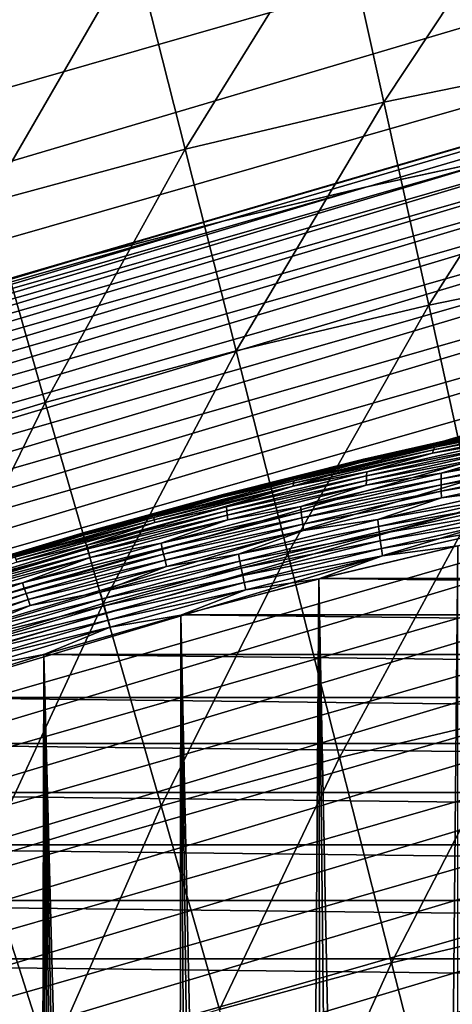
# Model space of a CAD drawing. Header units: millimetres. Extents: x -50 to 50, y -50 to 50.
# Tile 495 of 562: x -8.5 to -6.5, y 26.4 to 31. Entities that reach past the tile are written whole.
import ezdxf

# ---------------------------------------------------------------- set-up
doc = ezdxf.new("R2010")
doc.units = ezdxf.units.MM
doc.header["$LTSCALE"] = 65.185185
for name, color, linetype in [('1', 7, 'CONTINUOUS'), ('2', 7, 'CONTINUOUS'), ('29', 7, 'CONTINUOUS'), ('36', 7, 'CONTINUOUS'), ('39', 7, 'CONTINUOUS'), ('45', 7, 'CONTINUOUS'), ('46', 7, 'CONTINUOUS')]:
    doc.layers.add(name, color=color, linetype=linetype)

msp = doc.modelspace()

# ---------------------------------------------------------------- linework, layer by layer
at = {"layer": '1', "color": 7, "linetype": 'Continuous', "true_color": 0xf5f5f5}
for points in [[(-6.414, 28.5381), (7.0763, 28.3811), (-7.0763, 28.3811), (-6.414, 28.5381)], [(-7.0763, 28.3811), (7.7348, 28.2088), (-7.7348, 28.2088), (-7.0763, 28.3811)], [(7.0763, 28.3811), (7.7348, 28.2088), (-7.0763, 28.3811), (7.0763, 28.3811)], [(-7.7348, 28.2088), (8.3891, 28.0212), (-8.3891, 28.0212), (-7.7348, 28.2088)], [(7.7348, 28.2088), (8.3891, 28.0212), (-7.7348, 28.2088), (7.7348, 28.2088)], [(-8.3891, 28.0212), (9.0389, 27.8184), (-9.0389, 27.8184), (-8.3891, 28.0212)], [(8.3891, 28.0212), (9.0389, 27.8184), (-8.3891, 28.0212), (8.3891, 28.0212)], [(-9.0389, 27.8184), (9.6837, 27.6005), (-9.6837, 27.6005), (-9.0389, 27.8184)], [(9.0389, 27.8184), (9.6837, 27.6005), (-9.0389, 27.8184), (9.0389, 27.8184)], [(-9.6837, 27.6005), (10.3234, 27.3677), (-10.3234, 27.3677), (-9.6837, 27.6005)], [(9.6837, 27.6005), (10.3234, 27.3677), (-9.6837, 27.6005), (9.6837, 27.6005)], [(-10.3234, 27.3677), (10.9574, 27.1201), (-10.9574, 27.1201), (-10.3234, 27.3677)], [(10.3234, 27.3677), (10.9574, 27.1201), (-10.3234, 27.3677), (10.3234, 27.3677)], [(-10.9574, 27.1201), (11.5855, 26.8578), (-11.5855, 26.8578), (-10.9574, 27.1201)], [(10.9574, 27.1201), (11.5855, 26.8578), (-10.9574, 27.1201), (10.9574, 27.1201)], [(-11.5855, 26.8578), (12.2073, 26.5809), (-12.2073, 26.5809), (-11.5855, 26.8578)], [(11.5855, 26.8578), (12.2073, 26.5809), (-11.5855, 26.8578), (11.5855, 26.8578)], [(-12.2073, 26.5809), (12.8225, 26.2896), (-12.8225, 26.2896), (-12.2073, 26.5809)], [(12.2073, 26.5809), (12.8225, 26.2896), (-12.2073, 26.5809), (12.2073, 26.5809)]]:
    msp.add_3dface(points, dxfattribs=at)
at = {"layer": '2', "color": 7, "linetype": 'Continuous', "true_color": 0xf5f5f5}
for points in [[(-7.0844, 28.3791, 4.3), (-6.6385, 6.0771, 4.3), (-6.4276, 28.535, 4.3), (-7.0844, 28.3791, 4.3)], [(-6.6385, 6.0771, 4.3), (-6.4199, 6.3075, 4.3), (-6.4276, 28.535, 4.3), (-6.6385, 6.0771, 4.3)], [(-7.7375, 28.208, 4.3), (-7.2436, 5.3413, 4.3), (-7.0844, 28.3791, 4.3), (-7.7375, 28.208, 4.3)], [(-7.2436, 5.3413, 4.3), (-7.0506, 5.5937, 4.3), (-7.0844, 28.3791, 4.3), (-7.2436, 5.3413, 4.3)], [(-6.8488, 5.839, 4.3), (-6.6385, 6.0771, 4.3), (-7.0844, 28.3791, 4.3), (-6.8488, 5.839, 4.3)], [(-7.0506, 5.5937, 4.3), (-6.8488, 5.839, 4.3), (-7.0844, 28.3791, 4.3), (-7.0506, 5.5937, 4.3)], [(-8.3864, 28.022, 4.3), (-7.7676, 4.5458, 4.3), (-7.7375, 28.208, 4.3), (-8.3864, 28.022, 4.3)], [(-7.7676, 4.5458, 4.3), (-7.6024, 4.8171, 4.3), (-7.7375, 28.208, 4.3), (-7.7676, 4.5458, 4.3)], [(-7.6024, 4.8171, 4.3), (-7.4276, 5.0824, 4.3), (-7.7375, 28.208, 4.3), (-7.6024, 4.8171, 4.3)], [(-7.4276, 5.0824, 4.3), (-7.2436, 5.3413, 4.3), (-7.7375, 28.208, 4.3), (-7.4276, 5.0824, 4.3)], [(-9.0309, 27.8209, 4.3), (-8.4451, 3.1113, 4.3), (-8.3864, 28.022, 4.3), (-9.0309, 27.8209, 4.3)], [(-8.4451, 3.1113, 4.3), (-8.33, 3.4074, 4.3), (-8.3864, 28.022, 4.3), (-8.4451, 3.1113, 4.3)], [(-7.9232, 4.2688, 4.3), (-7.7676, 4.5458, 4.3), (-8.3864, 28.022, 4.3), (-7.9232, 4.2688, 4.3)], [(-8.0689, 3.9865, 4.3), (-7.9232, 4.2688, 4.3), (-8.3864, 28.022, 4.3), (-8.0689, 3.9865, 4.3)], [(-8.2046, 3.6993, 4.3), (-8.0689, 3.9865, 4.3), (-8.3864, 28.022, 4.3), (-8.2046, 3.6993, 4.3)], [(-8.33, 3.4074, 4.3), (-8.2046, 3.6993, 4.3), (-8.3864, 28.022, 4.3), (-8.33, 3.4074, 4.3)], [(-8.5496, 2.8113, 4.3), (-8.4451, 3.1113, 4.3), (-9.0309, 27.8209, 4.3), (-8.5496, 2.8113, 4.3)]]:
    msp.add_3dface(points, dxfattribs=at)
at = {"layer": '29', "color": 7, "linetype": 'Continuous', "true_color": 0xf5f5f5}
for points in [[(-6.5422, 28.9894, 3.9749), (-5.8839, 29.1162, 4.0079), (-5.8761, 29.1317, 3.9749), (-6.5422, 28.9894, 3.9749)], [(-6.5422, 28.9894, 3.9749), (-5.8761, 29.1317, 3.9749), (-6.537, 29.0021, 3.941), (-6.5422, 28.9894, 3.9749)], [(-6.537, 29.0021, 3.941), (-5.8676, 29.1449, 3.941), (-6.2268, 29.0794, 3.9064), (-6.537, 29.0021, 3.941)], [(-6.537, 29.0021, 3.941), (-5.8761, 29.1317, 3.9749), (-5.8676, 29.1449, 3.941), (-6.537, 29.0021, 3.941)], [(-6.8872, 28.9301, 3.9064), (-6.2268, 29.0794, 3.9064), (-6.8825, 28.9377, 3.8712), (-6.8872, 28.9301, 3.9064)], [(-6.8872, 28.9301, 3.9064), (-6.537, 29.0021, 3.941), (-6.2268, 29.0794, 3.9064), (-6.8872, 28.9301, 3.9064)], [(-6.8825, 28.9377, 3.8712), (-6.2268, 29.0794, 3.9064), (-6.2189, 29.0875, 3.8712), (-6.8825, 28.9377, 3.8712)], [(-6.8825, 28.9377, 3.8712), (-6.2189, 29.0875, 3.8712), (-6.8773, 28.9429, 3.8357), (-6.8825, 28.9377, 3.8712)], [(-6.8773, 28.9429, 3.8357), (-6.2104, 29.0933, 3.8357), (-6.8714, 28.9456, 3.8), (-6.8773, 28.9429, 3.8357)], [(-6.8773, 28.9429, 3.8357), (-6.2189, 29.0875, 3.8712), (-6.2104, 29.0933, 3.8357), (-6.8773, 28.9429, 3.8357)], [(-6.8714, 28.9456, 3.8), (-6.2104, 29.0933, 3.8357), (-6.2013, 29.0965, 3.8), (-6.8714, 28.9456, 3.8)], [(-6.5466, 28.9744, 4.0079), (-6.1892, 29.0364, 4.0398), (-5.8839, 29.1162, 4.0079), (-6.5466, 28.9744, 4.0079)], [(-6.5466, 28.9744, 4.0079), (-5.8839, 29.1162, 4.0079), (-6.5422, 28.9894, 3.9749), (-6.5466, 28.9744, 4.0079)], [(-6.8577, 28.8859, 4.0398), (-6.1892, 29.0364, 4.0398), (-6.5466, 28.9744, 4.0079), (-6.8577, 28.8859, 4.0398)], [(-6.8577, 28.8859, 4.0398), (-6.1941, 29.0167, 4.0705), (-6.1892, 29.0364, 4.0398), (-6.8577, 28.8859, 4.0398)], [(-7.2048, 28.8319, 3.9749), (-6.5466, 28.9744, 4.0079), (-6.5422, 28.9894, 3.9749), (-7.2048, 28.8319, 3.9749)], [(-7.2048, 28.8319, 3.9749), (-6.5422, 28.9894, 3.9749), (-7.2029, 28.844, 3.941), (-7.2048, 28.8319, 3.9749)], [(-7.2029, 28.844, 3.941), (-6.537, 29.0021, 3.941), (-6.8872, 28.9301, 3.9064), (-7.2029, 28.844, 3.941)], [(-7.2029, 28.844, 3.941), (-6.5422, 28.9894, 3.9749), (-6.537, 29.0021, 3.941), (-7.2029, 28.844, 3.941)], [(-6.8602, 28.8456, 4.0999), (-6.1984, 28.995, 4.0999), (-6.8592, 28.8668, 4.0705), (-6.8602, 28.8456, 4.0999)], [(-6.8602, 28.8456, 4.0999), (-6.2019, 28.9713, 4.1277), (-6.1984, 28.995, 4.0999), (-6.8602, 28.8456, 4.0999)], [(-6.8592, 28.8668, 4.0705), (-6.1984, 28.995, 4.0999), (-6.1941, 29.0167, 4.0705), (-6.8592, 28.8668, 4.0705)], [(-6.8592, 28.8668, 4.0705), (-6.1941, 29.0167, 4.0705), (-6.8577, 28.8859, 4.0398), (-6.8592, 28.8668, 4.0705)], [(-6.5067, 28.8525, 4.1781), (-5.8421, 28.9944, 4.1781), (-6.5059, 28.8796, 4.1538), (-6.5067, 28.8525, 4.1781)], [(-6.5067, 28.8525, 4.1781), (-5.8451, 28.9654, 4.2005), (-5.8421, 28.9944, 4.1781), (-6.5067, 28.8525, 4.1781)], [(-6.5059, 28.8796, 4.1538), (-5.8421, 28.9944, 4.1781), (-5.838, 29.0219, 4.1538), (-6.5059, 28.8796, 4.1538)], [(-6.5059, 28.8796, 4.1538), (-5.838, 29.0219, 4.1538), (-6.2019, 28.9713, 4.1277), (-6.5059, 28.8796, 4.1538)], [(-7.5426, 28.7727, 3.8712), (-6.8872, 28.9301, 3.9064), (-6.8825, 28.9377, 3.8712), (-7.5426, 28.7727, 3.8712)], [(-7.5426, 28.7727, 3.8712), (-6.8825, 28.9377, 3.8712), (-7.5405, 28.7772, 3.8357), (-7.5426, 28.7727, 3.8712)], [(-7.5405, 28.7772, 3.8357), (-6.8773, 28.9429, 3.8357), (-7.5377, 28.7792, 3.8), (-7.5405, 28.7772, 3.8357)], [(-7.5405, 28.7772, 3.8357), (-6.8825, 28.9377, 3.8712), (-6.8773, 28.9429, 3.8357), (-7.5405, 28.7772, 3.8357)], [(-7.5377, 28.7792, 3.8), (-6.8773, 28.9429, 3.8357), (-6.8714, 28.9456, 3.8), (-7.5377, 28.7792, 3.8)], [(-7.2059, 28.8175, 4.0079), (-6.8577, 28.8859, 4.0398), (-6.5466, 28.9744, 4.0079), (-7.2059, 28.8175, 4.0079)], [(-7.2059, 28.8175, 4.0079), (-6.5466, 28.9744, 4.0079), (-7.2048, 28.8319, 3.9749), (-7.2059, 28.8175, 4.0079)], [(-6.8605, 28.8224, 4.1277), (-6.2019, 28.9713, 4.1277), (-6.8602, 28.8456, 4.0999), (-6.8605, 28.8224, 4.1277)], [(-6.8605, 28.8224, 4.1277), (-6.5059, 28.8796, 4.1538), (-6.2019, 28.9713, 4.1277), (-6.8605, 28.8224, 4.1277)], [(-6.5066, 28.824, 4.2005), (-5.8451, 28.9654, 4.2005), (-6.5067, 28.8525, 4.1781), (-6.5066, 28.824, 4.2005)], [(-6.5066, 28.824, 4.2005), (-5.8476, 28.9349, 4.2209), (-5.8451, 28.9654, 4.2005), (-6.5066, 28.824, 4.2005)], [(-6.5061, 28.794, 4.2209), (-5.8476, 28.9349, 4.2209), (-6.5066, 28.824, 4.2005), (-6.5061, 28.794, 4.2209)], [(-6.5061, 28.794, 4.2209), (-5.8492, 28.9033, 4.2391), (-5.8476, 28.9349, 4.2209), (-6.5061, 28.794, 4.2209)], [(-7.544, 28.7658, 3.9064), (-6.8872, 28.9301, 3.9064), (-7.5426, 28.7727, 3.8712), (-7.544, 28.7658, 3.9064)], [(-7.544, 28.7658, 3.9064), (-7.2029, 28.844, 3.941), (-6.8872, 28.9301, 3.9064), (-7.544, 28.7658, 3.9064)], [(-6.5048, 28.7628, 4.2391), (-5.8492, 28.9033, 4.2391), (-6.5061, 28.794, 4.2209), (-6.5048, 28.7628, 4.2391)], [(-6.5048, 28.7628, 4.2391), (-6.1446, 28.8092, 4.255), (-5.8492, 28.9033, 4.2391), (-6.5048, 28.7628, 4.2391)], [(-7.8651, 28.6705, 3.941), (-7.2029, 28.844, 3.941), (-7.544, 28.7658, 3.9064), (-7.8651, 28.6705, 3.941)], [(-7.8651, 28.6705, 3.941), (-7.2048, 28.8319, 3.9749), (-7.2029, 28.844, 3.941), (-7.8651, 28.6705, 3.941)], [(-7.5225, 28.7199, 4.0398), (-6.8577, 28.8859, 4.0398), (-7.2059, 28.8175, 4.0079), (-7.5225, 28.7199, 4.0398)], [(-7.5225, 28.7199, 4.0398), (-6.8592, 28.8668, 4.0705), (-6.8577, 28.8859, 4.0398), (-7.5225, 28.7199, 4.0398)], [(-7.5207, 28.7015, 4.0705), (-6.8592, 28.8668, 4.0705), (-7.5225, 28.7199, 4.0398), (-7.5207, 28.7015, 4.0705)], [(-7.5207, 28.7015, 4.0705), (-6.8602, 28.8456, 4.0999), (-6.8592, 28.8668, 4.0705), (-7.5207, 28.7015, 4.0705)], [(-7.5184, 28.681, 4.0999), (-6.8602, 28.8456, 4.0999), (-7.5207, 28.7015, 4.0705), (-7.5184, 28.681, 4.0999)], [(-7.5184, 28.681, 4.0999), (-6.8605, 28.8224, 4.1277), (-6.8602, 28.8456, 4.0999), (-7.5184, 28.681, 4.0999)], [(-7.1703, 28.7218, 4.1538), (-6.5067, 28.8525, 4.1781), (-6.5059, 28.8796, 4.1538), (-7.1703, 28.7218, 4.1538)], [(-7.1703, 28.7218, 4.1538), (-6.5059, 28.8796, 4.1538), (-6.8605, 28.8224, 4.1277), (-7.1703, 28.7218, 4.1538)], [(-7.168, 28.6954, 4.1781), (-6.5067, 28.8525, 4.1781), (-7.1703, 28.7218, 4.1538), (-7.168, 28.6954, 4.1781)], [(-7.168, 28.6954, 4.1781), (-6.5066, 28.824, 4.2005), (-6.5067, 28.8525, 4.1781), (-7.168, 28.6954, 4.1781)], [(-7.8636, 28.6592, 3.9749), (-7.2048, 28.8319, 3.9749), (-7.8651, 28.6705, 3.941), (-7.8636, 28.6592, 3.9749)], [(-7.8636, 28.6592, 3.9749), (-7.2059, 28.8175, 4.0079), (-7.2048, 28.8319, 3.9749), (-7.8636, 28.6592, 3.9749)], [(-7.8615, 28.6456, 4.0079), (-7.2059, 28.8175, 4.0079), (-7.8636, 28.6592, 3.9749), (-7.8615, 28.6456, 4.0079)], [(-7.8615, 28.6456, 4.0079), (-7.5225, 28.7199, 4.0398), (-7.2059, 28.8175, 4.0079), (-7.8615, 28.6456, 4.0079)], [(-7.5154, 28.6586, 4.1277), (-6.8605, 28.8224, 4.1277), (-7.5184, 28.681, 4.0999), (-7.5154, 28.6586, 4.1277)], [(-7.5154, 28.6586, 4.1277), (-7.1703, 28.7218, 4.1538), (-6.8605, 28.8224, 4.1277), (-7.5154, 28.6586, 4.1277)], [(-7.1647, 28.6675, 4.2005), (-6.5066, 28.824, 4.2005), (-7.168, 28.6954, 4.1781), (-7.1647, 28.6675, 4.2005)], [(-7.1647, 28.6675, 4.2005), (-6.5061, 28.794, 4.2209), (-6.5066, 28.824, 4.2005), (-7.1647, 28.6675, 4.2005)], [(-6.8066, 28.66, 4.255), (-6.1436, 28.7757, 4.2687), (-6.1446, 28.8092, 4.255), (-6.8066, 28.66, 4.255)], [(-6.8066, 28.66, 4.255), (-6.1446, 28.8092, 4.255), (-6.5048, 28.7628, 4.2391), (-6.8066, 28.66, 4.255)], [(-8.2001, 28.5976, 3.8), (-7.5405, 28.7772, 3.8357), (-7.5377, 28.7792, 3.8), (-8.2001, 28.5976, 3.8)], [(-8.1998, 28.5963, 3.8357), (-7.5405, 28.7772, 3.8357), (-8.2001, 28.5976, 3.8), (-8.1998, 28.5963, 3.8357)], [(-8.1998, 28.5963, 3.8357), (-7.5426, 28.7727, 3.8712), (-7.5405, 28.7772, 3.8357), (-8.1998, 28.5963, 3.8357)], [(-8.1987, 28.5927, 3.8712), (-7.5426, 28.7727, 3.8712), (-8.1998, 28.5963, 3.8357), (-8.1987, 28.5927, 3.8712)], [(-8.1987, 28.5927, 3.8712), (-7.544, 28.7658, 3.9064), (-7.5426, 28.7727, 3.8712), (-8.1987, 28.5927, 3.8712)], [(-8.197, 28.5866, 3.9064), (-7.544, 28.7658, 3.9064), (-8.1987, 28.5927, 3.8712), (-8.197, 28.5866, 3.9064)], [(-8.197, 28.5866, 3.9064), (-7.8651, 28.6705, 3.941), (-7.544, 28.7658, 3.9064), (-8.197, 28.5866, 3.9064)], [(-7.1613, 28.6381, 4.2209), (-6.5061, 28.794, 4.2209), (-7.1647, 28.6675, 4.2005), (-7.1613, 28.6381, 4.2209)], [(-7.1613, 28.6381, 4.2209), (-6.5048, 28.7628, 4.2391), (-6.5061, 28.794, 4.2209), (-7.1613, 28.6381, 4.2209)], [(-7.157, 28.6075, 4.2391), (-6.5048, 28.7628, 4.2391), (-7.1613, 28.6381, 4.2209), (-7.157, 28.6075, 4.2391)], [(-7.157, 28.6075, 4.2391), (-6.8066, 28.66, 4.255), (-6.5048, 28.7628, 4.2391), (-7.157, 28.6075, 4.2391)], [(-6.8029, 28.627, 4.2687), (-6.1436, 28.7757, 4.2687), (-6.8066, 28.66, 4.255), (-6.8029, 28.627, 4.2687)], [(-6.8029, 28.627, 4.2687), (-6.1421, 28.7413, 4.2799), (-6.1436, 28.7757, 4.2687), (-6.8029, 28.627, 4.2687)], [(-8.1833, 28.5387, 4.0398), (-7.5225, 28.7199, 4.0398), (-7.8615, 28.6456, 4.0079), (-8.1833, 28.5387, 4.0398)], [(-8.1833, 28.5387, 4.0398), (-7.5207, 28.7015, 4.0705), (-7.5225, 28.7199, 4.0398), (-8.1833, 28.5387, 4.0398)], [(-8.1782, 28.5211, 4.0705), (-7.5207, 28.7015, 4.0705), (-8.1833, 28.5387, 4.0398), (-8.1782, 28.5211, 4.0705)], [(-8.1782, 28.5211, 4.0705), (-7.5184, 28.681, 4.0999), (-7.5207, 28.7015, 4.0705), (-8.1782, 28.5211, 4.0705)], [(-7.8309, 28.5488, 4.1538), (-7.168, 28.6954, 4.1781), (-7.1703, 28.7218, 4.1538), (-7.8309, 28.5488, 4.1538)], [(-7.8309, 28.5488, 4.1538), (-7.1703, 28.7218, 4.1538), (-7.5154, 28.6586, 4.1277), (-7.8309, 28.5488, 4.1538)], [(-6.7987, 28.5931, 4.2799), (-6.1421, 28.7413, 4.2799), (-6.8029, 28.627, 4.2687), (-6.7987, 28.5931, 4.2799)], [(-6.7987, 28.5931, 4.2799), (-6.1401, 28.7063, 4.2887), (-6.1421, 28.7413, 4.2799), (-6.7987, 28.5931, 4.2799)], [(-6.7942, 28.5586, 4.2887), (-6.1401, 28.7063, 4.2887), (-6.7987, 28.5931, 4.2799), (-6.7942, 28.5586, 4.2887)], [(-6.7942, 28.5586, 4.2887), (-6.1374, 28.6709, 4.295), (-6.1401, 28.7063, 4.2887), (-6.7942, 28.5586, 4.2887)], [(-8.523, 28.4818, 3.941), (-7.8651, 28.6705, 3.941), (-8.197, 28.5866, 3.9064), (-8.523, 28.4818, 3.941)], [(-8.523, 28.4818, 3.941), (-7.8636, 28.6592, 3.9749), (-7.8651, 28.6705, 3.941), (-8.523, 28.4818, 3.941)], [(-8.5183, 28.4714, 3.9749), (-7.8636, 28.6592, 3.9749), (-8.523, 28.4818, 3.941), (-8.5183, 28.4714, 3.9749)], [(-8.5183, 28.4714, 3.9749), (-7.8615, 28.6456, 4.0079), (-7.8636, 28.6592, 3.9749), (-8.5183, 28.4714, 3.9749)], [(-8.1727, 28.5015, 4.0999), (-7.5184, 28.681, 4.0999), (-8.1782, 28.5211, 4.0705), (-8.1727, 28.5015, 4.0999)], [(-8.1727, 28.5015, 4.0999), (-7.5154, 28.6586, 4.1277), (-7.5184, 28.681, 4.0999), (-8.1727, 28.5015, 4.0999)], [(-8.1665, 28.4799, 4.1277), (-7.5154, 28.6586, 4.1277), (-8.1727, 28.5015, 4.0999), (-8.1665, 28.4799, 4.1277)], [(-8.1665, 28.4799, 4.1277), (-7.8309, 28.5488, 4.1538), (-7.5154, 28.6586, 4.1277), (-8.1665, 28.4799, 4.1277)], [(-7.8254, 28.5231, 4.1781), (-7.168, 28.6954, 4.1781), (-7.8309, 28.5488, 4.1538), (-7.8254, 28.5231, 4.1781)], [(-7.8254, 28.5231, 4.1781), (-7.1647, 28.6675, 4.2005), (-7.168, 28.6954, 4.1781), (-7.8254, 28.5231, 4.1781)], [(-7.8191, 28.496, 4.2005), (-7.1647, 28.6675, 4.2005), (-7.8254, 28.5231, 4.1781), (-7.8191, 28.496, 4.2005)], [(-7.8191, 28.496, 4.2005), (-7.1613, 28.6381, 4.2209), (-7.1647, 28.6675, 4.2005), (-7.8191, 28.496, 4.2005)], [(-7.4651, 28.4956, 4.255), (-6.8029, 28.627, 4.2687), (-6.8066, 28.66, 4.255), (-7.4651, 28.4956, 4.255)], [(-7.4651, 28.4956, 4.255), (-6.8066, 28.66, 4.255), (-7.157, 28.6075, 4.2391), (-7.4651, 28.4956, 4.255)], [(-6.7892, 28.5236, 4.295), (-6.1374, 28.6709, 4.295), (-6.7942, 28.5586, 4.2887), (-6.7892, 28.5236, 4.295)], [(-6.7892, 28.5236, 4.295), (-6.1343, 28.6353, 4.2988), (-6.1374, 28.6709, 4.295), (-6.7892, 28.5236, 4.295)], [(-8.5129, 28.4588, 4.0079), (-7.8615, 28.6456, 4.0079), (-8.5183, 28.4714, 3.9749), (-8.5129, 28.4588, 4.0079)], [(-8.5129, 28.4588, 4.0079), (-8.1833, 28.5387, 4.0398), (-7.8615, 28.6456, 4.0079), (-8.5129, 28.4588, 4.0079)], [(-7.8127, 28.4673, 4.2209), (-7.1613, 28.6381, 4.2209), (-7.8191, 28.496, 4.2005), (-7.8127, 28.4673, 4.2209)], [(-7.8127, 28.4673, 4.2209), (-7.157, 28.6075, 4.2391), (-7.1613, 28.6381, 4.2209), (-7.8127, 28.4673, 4.2209)], [(-7.4586, 28.4632, 4.2687), (-6.8029, 28.627, 4.2687), (-7.4651, 28.4956, 4.255), (-7.4586, 28.4632, 4.2687)], [(-7.4586, 28.4632, 4.2687), (-6.7987, 28.5931, 4.2799), (-6.8029, 28.627, 4.2687), (-7.4586, 28.4632, 4.2687)], [(-6.7838, 28.4884, 4.2988), (-6.1343, 28.6353, 4.2988), (-6.7892, 28.5236, 4.295), (-6.7838, 28.4884, 4.2988)], [(-6.7838, 28.4884, 4.2988), (-6.4276, 28.535, 4.3), (-6.1343, 28.6353, 4.2988), (-6.7838, 28.4884, 4.2988)], [(-8.8581, 28.4006, 3.8), (-8.1998, 28.5963, 3.8357), (-8.2001, 28.5976, 3.8), (-8.8581, 28.4006, 3.8)], [(-8.8547, 28.4004, 3.8357), (-8.1998, 28.5963, 3.8357), (-8.8581, 28.4006, 3.8), (-8.8547, 28.4004, 3.8357)], [(-8.8547, 28.4004, 3.8357), (-8.1987, 28.5927, 3.8712), (-8.1998, 28.5963, 3.8357), (-8.8547, 28.4004, 3.8357)], [(-8.8505, 28.3977, 3.8712), (-8.1987, 28.5927, 3.8712), (-8.8547, 28.4004, 3.8357), (-8.8505, 28.3977, 3.8712)], [(-8.8505, 28.3977, 3.8712), (-8.197, 28.5866, 3.9064), (-8.1987, 28.5927, 3.8712), (-8.8505, 28.3977, 3.8712)], [(-8.8457, 28.3925, 3.9064), (-8.197, 28.5866, 3.9064), (-8.8505, 28.3977, 3.8712), (-8.8457, 28.3925, 3.9064)], [(-8.8457, 28.3925, 3.9064), (-8.523, 28.4818, 3.941), (-8.197, 28.5866, 3.9064), (-8.8457, 28.3925, 3.9064)], [(-7.8055, 28.4374, 4.2391), (-7.157, 28.6075, 4.2391), (-7.8127, 28.4673, 4.2209), (-7.8055, 28.4374, 4.2391)], [(-7.8055, 28.4374, 4.2391), (-7.4651, 28.4956, 4.255), (-7.157, 28.6075, 4.2391), (-7.8055, 28.4374, 4.2391)], [(-7.4518, 28.4299, 4.2799), (-6.7987, 28.5931, 4.2799), (-7.4586, 28.4632, 4.2687), (-7.4518, 28.4299, 4.2799)], [(-7.4518, 28.4299, 4.2799), (-6.7942, 28.5586, 4.2887), (-6.7987, 28.5931, 4.2799), (-7.4518, 28.4299, 4.2799)], [(-8.8397, 28.3422, 4.0398), (-8.1833, 28.5387, 4.0398), (-8.5129, 28.4588, 4.0079), (-8.8397, 28.3422, 4.0398)], [(-8.8397, 28.3422, 4.0398), (-8.1782, 28.5211, 4.0705), (-8.1833, 28.5387, 4.0398), (-8.8397, 28.3422, 4.0398)], [(-8.8314, 28.3257, 4.0705), (-8.1782, 28.5211, 4.0705), (-8.8397, 28.3422, 4.0398), (-8.8314, 28.3257, 4.0705)], [(-8.8314, 28.3257, 4.0705), (-8.1727, 28.5015, 4.0999), (-8.1782, 28.5211, 4.0705), (-8.8314, 28.3257, 4.0705)], [(-8.4873, 28.3605, 4.1538), (-7.8254, 28.5231, 4.1781), (-7.8309, 28.5488, 4.1538), (-8.4873, 28.3605, 4.1538)], [(-8.4873, 28.3605, 4.1538), (-7.8309, 28.5488, 4.1538), (-8.1665, 28.4799, 4.1277), (-8.4873, 28.3605, 4.1538)], [(-8.4788, 28.3358, 4.1781), (-7.8254, 28.5231, 4.1781), (-8.4873, 28.3605, 4.1538), (-8.4788, 28.3358, 4.1781)], [(-8.4788, 28.3358, 4.1781), (-7.8191, 28.496, 4.2005), (-7.8254, 28.5231, 4.1781), (-8.4788, 28.3358, 4.1781)], [(-7.4448, 28.3959, 4.2887), (-6.7942, 28.5586, 4.2887), (-7.4518, 28.4299, 4.2799), (-7.4448, 28.3959, 4.2887)], [(-7.4448, 28.3959, 4.2887), (-6.7892, 28.5236, 4.295), (-6.7942, 28.5586, 4.2887), (-7.4448, 28.3959, 4.2887)], [(-7.4375, 28.3615, 4.295), (-6.7892, 28.5236, 4.295), (-7.4448, 28.3959, 4.2887), (-7.4375, 28.3615, 4.295)], [(-7.4375, 28.3615, 4.295), (-6.7838, 28.4884, 4.2988), (-6.7892, 28.5236, 4.295), (-7.4375, 28.3615, 4.295)], [(-7.0844, 28.3791, 4.3), (-6.4276, 28.535, 4.3), (-6.7838, 28.4884, 4.2988), (-7.0844, 28.3791, 4.3)], [(-8.8227, 28.307, 4.0999), (-8.1727, 28.5015, 4.0999), (-8.8314, 28.3257, 4.0705), (-8.8227, 28.307, 4.0999)], [(-8.8227, 28.307, 4.0999), (-8.1665, 28.4799, 4.1277), (-8.1727, 28.5015, 4.0999), (-8.8227, 28.307, 4.0999)], [(-8.8133, 28.2865, 4.1277), (-8.1665, 28.4799, 4.1277), (-8.8227, 28.307, 4.0999), (-8.8133, 28.2865, 4.1277)], [(-8.8133, 28.2865, 4.1277), (-8.4873, 28.3605, 4.1538), (-8.1665, 28.4799, 4.1277), (-8.8133, 28.2865, 4.1277)], [(-8.4694, 28.3095, 4.2005), (-7.8191, 28.496, 4.2005), (-8.4788, 28.3358, 4.1781), (-8.4694, 28.3095, 4.2005)], [(-8.4694, 28.3095, 4.2005), (-7.8127, 28.4673, 4.2209), (-7.8191, 28.496, 4.2005), (-8.4694, 28.3095, 4.2005)], [(-8.1196, 28.3161, 4.255), (-7.4586, 28.4632, 4.2687), (-7.4651, 28.4956, 4.255), (-8.1196, 28.3161, 4.255)], [(-8.1196, 28.3161, 4.255), (-7.4651, 28.4956, 4.255), (-7.8055, 28.4374, 4.2391), (-8.1196, 28.3161, 4.255)], [(-7.4299, 28.3268, 4.2988), (-6.7838, 28.4884, 4.2988), (-7.4375, 28.3615, 4.295), (-7.4299, 28.3268, 4.2988)], [(-7.4299, 28.3268, 4.2988), (-7.0844, 28.3791, 4.3), (-6.7838, 28.4884, 4.2988), (-7.4299, 28.3268, 4.2988)], [(-8.46, 28.2817, 4.2209), (-7.8127, 28.4673, 4.2209), (-8.4694, 28.3095, 4.2005), (-8.46, 28.2817, 4.2209)], [(-8.46, 28.2817, 4.2209), (-7.8055, 28.4374, 4.2391), (-7.8127, 28.4673, 4.2209), (-8.46, 28.2817, 4.2209)], [(-8.45, 28.2526, 4.2391), (-7.8055, 28.4374, 4.2391), (-8.46, 28.2817, 4.2209), (-8.45, 28.2526, 4.2391)], [(-8.45, 28.2526, 4.2391), (-8.1196, 28.3161, 4.255), (-7.8055, 28.4374, 4.2391), (-8.45, 28.2526, 4.2391)], [(-8.1104, 28.2844, 4.2687), (-7.4586, 28.4632, 4.2687), (-8.1196, 28.3161, 4.255), (-8.1104, 28.2844, 4.2687)], [(-8.1104, 28.2844, 4.2687), (-7.4518, 28.4299, 4.2799), (-7.4586, 28.4632, 4.2687), (-8.1104, 28.2844, 4.2687)], [(-8.101, 28.2518, 4.2799), (-7.4518, 28.4299, 4.2799), (-8.1104, 28.2844, 4.2687), (-8.101, 28.2518, 4.2799)], [(-8.101, 28.2518, 4.2799), (-7.4448, 28.3959, 4.2887), (-7.4518, 28.4299, 4.2799), (-8.101, 28.2518, 4.2799)], [(-8.0915, 28.2185, 4.2887), (-7.4448, 28.3959, 4.2887), (-8.101, 28.2518, 4.2799), (-8.0915, 28.2185, 4.2887)], [(-8.0915, 28.2185, 4.2887), (-7.4375, 28.3615, 4.295), (-7.4448, 28.3959, 4.2887), (-8.0915, 28.2185, 4.2887)], [(-7.7375, 28.208, 4.3), (-7.0844, 28.3791, 4.3), (-7.4299, 28.3268, 4.2988), (-7.7375, 28.208, 4.3)], [(-9.1393, 28.1572, 4.1538), (-9.1276, 28.1335, 4.1781), (-8.4873, 28.3605, 4.1538), (-9.1393, 28.1572, 4.1538)], [(-9.1393, 28.1572, 4.1538), (-8.4873, 28.3605, 4.1538), (-8.8133, 28.2865, 4.1277), (-9.1393, 28.1572, 4.1538)], [(-9.1276, 28.1335, 4.1781), (-8.4788, 28.3358, 4.1781), (-8.4873, 28.3605, 4.1538), (-9.1276, 28.1335, 4.1781)], [(-9.1276, 28.1335, 4.1781), (-9.1152, 28.1082, 4.2005), (-8.4788, 28.3358, 4.1781), (-9.1276, 28.1335, 4.1781)], [(-9.1152, 28.1082, 4.2005), (-8.4694, 28.3095, 4.2005), (-8.4788, 28.3358, 4.1781), (-9.1152, 28.1082, 4.2005)], [(-8.0818, 28.1847, 4.295), (-7.4375, 28.3615, 4.295), (-8.0915, 28.2185, 4.2887), (-8.0818, 28.1847, 4.295)], [(-8.0818, 28.1847, 4.295), (-7.4299, 28.3268, 4.2988), (-7.4375, 28.3615, 4.295), (-8.0818, 28.1847, 4.295)], [(-9.1152, 28.1082, 4.2005), (-9.1029, 28.0814, 4.2209), (-8.4694, 28.3095, 4.2005), (-9.1152, 28.1082, 4.2005)], [(-9.1029, 28.0814, 4.2209), (-8.46, 28.2817, 4.2209), (-8.4694, 28.3095, 4.2005), (-9.1029, 28.0814, 4.2209)], [(-8.7698, 28.1215, 4.255), (-8.1104, 28.2844, 4.2687), (-8.1196, 28.3161, 4.255), (-8.7698, 28.1215, 4.255)], [(-8.7698, 28.1215, 4.255), (-8.1196, 28.3161, 4.255), (-8.45, 28.2526, 4.2391), (-8.7698, 28.1215, 4.255)], [(-8.7579, 28.0906, 4.2687), (-8.1104, 28.2844, 4.2687), (-8.7698, 28.1215, 4.255), (-8.7579, 28.0906, 4.2687)], [(-8.7579, 28.0906, 4.2687), (-8.101, 28.2518, 4.2799), (-8.1104, 28.2844, 4.2687), (-8.7579, 28.0906, 4.2687)], [(-8.072, 28.1505, 4.2988), (-7.4299, 28.3268, 4.2988), (-8.0818, 28.1847, 4.295), (-8.072, 28.1505, 4.2988)], [(-8.072, 28.1505, 4.2988), (-7.7375, 28.208, 4.3), (-7.4299, 28.3268, 4.2988), (-8.072, 28.1505, 4.2988)], [(-9.1029, 28.0814, 4.2209), (-9.09, 28.0532, 4.2391), (-8.46, 28.2817, 4.2209), (-9.1029, 28.0814, 4.2209)], [(-9.09, 28.0532, 4.2391), (-8.45, 28.2526, 4.2391), (-8.46, 28.2817, 4.2209), (-9.09, 28.0532, 4.2391)], [(-9.09, 28.0532, 4.2391), (-8.7698, 28.1215, 4.255), (-8.45, 28.2526, 4.2391), (-9.09, 28.0532, 4.2391)], [(-8.7459, 28.0588, 4.2799), (-8.101, 28.2518, 4.2799), (-8.7579, 28.0906, 4.2687), (-8.7459, 28.0588, 4.2799)], [(-8.7459, 28.0588, 4.2799), (-8.0915, 28.2185, 4.2887), (-8.101, 28.2518, 4.2799), (-8.7459, 28.0588, 4.2799)], [(-8.734, 28.0263, 4.2887), (-8.0915, 28.2185, 4.2887), (-8.7459, 28.0588, 4.2799), (-8.734, 28.0263, 4.2887)], [(-8.734, 28.0263, 4.2887), (-8.0818, 28.1847, 4.295), (-8.0915, 28.2185, 4.2887), (-8.734, 28.0263, 4.2887)], [(-8.3864, 28.022, 4.3), (-7.7375, 28.208, 4.3), (-8.072, 28.1505, 4.2988), (-8.3864, 28.022, 4.3)], [(-8.722, 27.9932, 4.295), (-8.0818, 28.1847, 4.295), (-8.734, 28.0263, 4.2887), (-8.722, 27.9932, 4.295)], [(-8.722, 27.9932, 4.295), (-8.072, 28.1505, 4.2988), (-8.0818, 28.1847, 4.295), (-8.722, 27.9932, 4.295)], [(-8.71, 27.9597, 4.2988), (-8.072, 28.1505, 4.2988), (-8.722, 27.9932, 4.295), (-8.71, 27.9597, 4.2988)], [(-8.71, 27.9597, 4.2988), (-8.3864, 28.022, 4.3), (-8.072, 28.1505, 4.2988), (-8.71, 27.9597, 4.2988)], [(-9.0309, 27.8209, 4.3), (-8.3864, 28.022, 4.3), (-8.71, 27.9597, 4.2988), (-9.0309, 27.8209, 4.3)]]:
    msp.add_3dface(points, dxfattribs=at)
at = {"layer": '36', "color": 15, "linetype": 'Continuous', "true_color": 0xaf503c}
for points in [[(-6.9882, 31.5895, -10.2356), (-6.0122, 31.7896, -10.2356), (-6.7772, 30.6352, -10.6921), (-6.9882, 31.5895, -10.2356)], [(-6.7772, 30.6352, -10.6921), (-6.0122, 31.7896, -10.2356), (-5.8306, 30.8293, -10.6921), (-6.7772, 30.6352, -10.6921)], [(-7.9576, 31.3594, -10.2356), (-6.9882, 31.5895, -10.2356), (-7.7173, 30.412, -10.6921), (-7.9576, 31.3594, -10.2356)], [(-7.7173, 30.412, -10.6921), (-6.9882, 31.5895, -10.2356), (-6.7772, 30.6352, -10.6921), (-7.7173, 30.412, -10.6921)], [(-8.9195, 31.0995, -10.2356), (-7.9576, 31.3594, -10.2356), (-8.6501, 30.16, -10.6921), (-8.9195, 31.0995, -10.2356)], [(-8.6501, 30.16, -10.6921), (-7.9576, 31.3594, -10.2356), (-7.7173, 30.412, -10.6921), (-8.6501, 30.16, -10.6921)], [(-6.7772, 30.6352, -10.6921), (-5.8306, 30.8293, -10.6921), (-6.5647, 29.6746, -11.1346), (-6.7772, 30.6352, -10.6921)], [(-6.5647, 29.6746, -11.1346), (-5.8306, 30.8293, -10.6921), (-5.6479, 29.8626, -11.1346), (-6.5647, 29.6746, -11.1346)], [(-7.7173, 30.412, -10.6921), (-6.7772, 30.6352, -10.6921), (-7.4754, 29.4585, -11.1346), (-7.7173, 30.412, -10.6921)], [(-7.4754, 29.4585, -11.1346), (-6.7772, 30.6352, -10.6921), (-6.5647, 29.6746, -11.1346), (-7.4754, 29.4585, -11.1346)], [(-8.6501, 30.16, -10.6921), (-7.7173, 30.412, -10.6921), (-8.3789, 29.2144, -11.1346), (-8.6501, 30.16, -10.6921)], [(-8.3789, 29.2144, -11.1346), (-7.7173, 30.412, -10.6921), (-7.4754, 29.4585, -11.1346), (-8.3789, 29.2144, -11.1346)], [(-9.2745, 28.9426, -11.1346), (-8.6501, 30.16, -10.6921), (-8.3789, 29.2144, -11.1346), (-9.2745, 28.9426, -11.1346)], [(-6.5647, 29.6746, -11.1346), (-5.6479, 29.8626, -11.1346), (-6.351, 28.708, -11.5629), (-6.5647, 29.6746, -11.1346)], [(-7.4754, 29.4585, -11.1346), (-6.5647, 29.6746, -11.1346), (-7.2319, 28.4988, -11.5629), (-7.4754, 29.4585, -11.1346)], [(-7.2319, 28.4988, -11.5629), (-6.5647, 29.6746, -11.1346), (-6.351, 28.708, -11.5629), (-7.2319, 28.4988, -11.5629)], [(-8.3789, 29.2144, -11.1346), (-7.4754, 29.4585, -11.1346), (-8.106, 28.2627, -11.5629), (-8.3789, 29.2144, -11.1346)], [(-8.106, 28.2627, -11.5629), (-7.4754, 29.4585, -11.1346), (-7.2319, 28.4988, -11.5629), (-8.106, 28.2627, -11.5629)], [(-9.2745, 28.9426, -11.1346), (-8.3789, 29.2144, -11.1346), (-8.9725, 27.9998, -11.5629), (-9.2745, 28.9426, -11.1346)], [(-8.9725, 27.9998, -11.5629), (-8.3789, 29.2144, -11.1346), (-8.106, 28.2627, -11.5629), (-8.9725, 27.9998, -11.5629)], [(-7.2319, 28.4988, -11.5629), (-6.351, 28.708, -11.5629), (-6.987, 27.5334, -11.977), (-7.2319, 28.4988, -11.5629)], [(-6.987, 27.5334, -11.977), (-6.351, 28.708, -11.5629), (-6.1359, 27.7354, -11.977), (-6.987, 27.5334, -11.977)], [(-8.106, 28.2627, -11.5629), (-7.2319, 28.4988, -11.5629), (-7.8315, 27.3052, -11.977), (-8.106, 28.2627, -11.5629)], [(-7.8315, 27.3052, -11.977), (-7.2319, 28.4988, -11.5629), (-6.987, 27.5334, -11.977), (-7.8315, 27.3052, -11.977)], [(-8.9725, 27.9998, -11.5629), (-8.106, 28.2627, -11.5629), (-8.6686, 27.0512, -11.977), (-8.9725, 27.9998, -11.5629)], [(-8.6686, 27.0512, -11.977), (-8.106, 28.2627, -11.5629), (-7.8315, 27.3052, -11.977), (-8.6686, 27.0512, -11.977)], [(-6.987, 27.5334, -11.977), (-6.1359, 27.7354, -11.977), (-6.7406, 26.5623, -12.3767), (-6.987, 27.5334, -11.977)], [(-6.7406, 26.5623, -12.3767), (-6.1359, 27.7354, -11.977), (-5.9195, 26.7572, -12.3767), (-6.7406, 26.5623, -12.3767)], [(-7.8315, 27.3052, -11.977), (-6.987, 27.5334, -11.977), (-7.5553, 26.3422, -12.3767), (-7.8315, 27.3052, -11.977)], [(-7.5553, 26.3422, -12.3767), (-6.987, 27.5334, -11.977), (-6.7406, 26.5623, -12.3767), (-7.5553, 26.3422, -12.3767)], [(-8.6686, 27.0512, -11.977), (-7.8315, 27.3052, -11.977), (-8.3629, 26.0971, -12.3767), (-8.6686, 27.0512, -11.977)], [(-8.3629, 26.0971, -12.3767), (-7.8315, 27.3052, -11.977), (-7.5553, 26.3422, -12.3767), (-8.3629, 26.0971, -12.3767)], [(-9.1625, 25.8273, -12.3767), (-8.6686, 27.0512, -11.977), (-8.3629, 26.0971, -12.3767), (-9.1625, 25.8273, -12.3767)], [(-6.7406, 26.5623, -12.3767), (-5.9195, 26.7572, -12.3767), (-6.4929, 25.5857, -12.7621), (-6.7406, 26.5623, -12.3767)], [(-6.4929, 25.5857, -12.7621), (-5.9195, 26.7572, -12.3767), (-5.702, 25.7734, -12.7621), (-6.4929, 25.5857, -12.7621)], [(-7.5553, 26.3422, -12.3767), (-6.7406, 26.5623, -12.3767), (-7.2776, 25.3737, -12.7621), (-7.5553, 26.3422, -12.3767)], [(-7.2776, 25.3737, -12.7621), (-6.7406, 26.5623, -12.3767), (-6.4929, 25.5857, -12.7621), (-7.2776, 25.3737, -12.7621)]]:
    msp.add_3dface(points, dxfattribs=at)
at = {"layer": '39', "color": 15, "linetype": 'Continuous', "true_color": 0xaf503c}
for points in [[(-39.0572, 30.7406, 4.5), (15.9917, 47.0586, 4.5), (-38.5024, 31.4327, 4.5), (-39.0572, 30.7406, 4.5)], [(16.829, 46.7657, 4.5), (15.9917, 47.0586, 4.5), (-39.0572, 30.7406, 4.5), (16.829, 46.7657, 4.5)], [(-39.5997, 30.0385, 4.5), (16.829, 46.7657, 4.5), (-39.0572, 30.7406, 4.5), (-39.5997, 30.0385, 4.5)], [(17.661, 46.4578, 4.5), (16.829, 46.7657, 4.5), (-39.5997, 30.0385, 4.5), (17.661, 46.4578, 4.5)], [(18.4873, 46.1351, 4.5), (17.661, 46.4578, 4.5), (-40.1294, 29.327, 4.5), (18.4873, 46.1351, 4.5)], [(-40.1294, 29.327, 4.5), (17.661, 46.4578, 4.5), (-39.5997, 30.0385, 4.5), (-40.1294, 29.327, 4.5)], [(19.3078, 45.7977, 4.5), (18.4873, 46.1351, 4.5), (-40.6465, 28.6061, 4.5), (19.3078, 45.7977, 4.5)], [(-40.6465, 28.6061, 4.5), (18.4873, 46.1351, 4.5), (-40.1294, 29.327, 4.5), (-40.6465, 28.6061, 4.5)], [(-41.1505, 27.8761, 4.5), (19.3078, 45.7977, 4.5), (-40.6465, 28.6061, 4.5), (-41.1505, 27.8761, 4.5)], [(20.1221, 45.4458, 4.5), (19.3078, 45.7977, 4.5), (-41.1505, 27.8761, 4.5), (20.1221, 45.4458, 4.5)], [(20.9301, 45.0793, 4.5), (20.1221, 45.4458, 4.5), (-41.6415, 27.1372, 4.5), (20.9301, 45.0793, 4.5)], [(-41.6415, 27.1372, 4.5), (20.1221, 45.4458, 4.5), (-41.1505, 27.8761, 4.5), (-41.6415, 27.1372, 4.5)], [(-42.1192, 26.3897, 4.5), (20.9301, 45.0793, 4.5), (-41.6415, 27.1372, 4.5), (-42.1192, 26.3897, 4.5)], [(21.7313, 44.6985, 4.5), (20.9301, 45.0793, 4.5), (-42.1192, 26.3897, 4.5), (21.7313, 44.6985, 4.5)], [(-42.5835, 25.6337, 4.5), (21.7313, 44.6985, 4.5), (-42.1192, 26.3897, 4.5), (-42.5835, 25.6337, 4.5)], [(22.5256, 44.3035, 4.5), (21.7313, 44.6985, 4.5), (-42.5835, 25.6337, 4.5), (22.5256, 44.3035, 4.5)], [(-43.0342, 24.8696, 4.5), (22.5256, 44.3035, 4.5), (-42.5835, 25.6337, 4.5), (-43.0342, 24.8696, 4.5)], [(23.3127, 43.8943, 4.5), (22.5256, 44.3035, 4.5), (-43.0342, 24.8696, 4.5), (23.3127, 43.8943, 4.5)], [(-43.4712, 24.0976, 4.5), (23.3127, 43.8943, 4.5), (-43.0342, 24.8696, 4.5), (-43.4712, 24.0976, 4.5)], [(24.0925, 43.4711, 4.5), (23.3127, 43.8943, 4.5), (-43.4712, 24.0976, 4.5), (24.0925, 43.4711, 4.5)], [(-43.8943, 23.3179, 4.5), (24.0925, 43.4711, 4.5), (-43.4712, 24.0976, 4.5), (-43.8943, 23.3179, 4.5)], [(24.8645, 43.0341, 4.5), (24.0925, 43.4711, 4.5), (-43.8943, 23.3179, 4.5), (24.8645, 43.0341, 4.5)], [(25.6286, 42.5834, 4.5), (24.8645, 43.0341, 4.5), (-44.3035, 22.5307, 4.5), (25.6286, 42.5834, 4.5)], [(-44.3035, 22.5307, 4.5), (24.8645, 43.0341, 4.5), (-43.8943, 23.3179, 4.5), (-44.3035, 22.5307, 4.5)], [(26.3846, 42.1192, 4.5), (25.6286, 42.5834, 4.5), (-44.6985, 21.7364, 4.5), (26.3846, 42.1192, 4.5)], [(-44.6985, 21.7364, 4.5), (25.6286, 42.5834, 4.5), (-44.3035, 22.5307, 4.5), (-44.6985, 21.7364, 4.5)], [(-45.0793, 20.9352, 4.5), (26.3846, 42.1192, 4.5), (-44.6985, 21.7364, 4.5), (-45.0793, 20.9352, 4.5)], [(27.1321, 41.6415, 4.5), (26.3846, 42.1192, 4.5), (-45.0793, 20.9352, 4.5), (27.1321, 41.6415, 4.5)], [(-45.4458, 20.1272, 4.5), (27.1321, 41.6415, 4.5), (-45.0793, 20.9352, 4.5), (-45.4458, 20.1272, 4.5)], [(27.871, 41.1505, 4.5), (27.1321, 41.6415, 4.5), (-45.4458, 20.1272, 4.5), (27.871, 41.1505, 4.5)], [(28.601, 40.6464, 4.5), (27.871, 41.1505, 4.5), (-45.7978, 19.313, 4.5), (28.601, 40.6464, 4.5)], [(-45.7978, 19.313, 4.5), (27.871, 41.1505, 4.5), (-45.4458, 20.1272, 4.5), (-45.7978, 19.313, 4.5)], [(28.601, 40.6464, 4.5), (-45.7978, 19.313, 4.5), (-8.8836, 29.7032, 4.5), (28.601, 40.6464, 4.5)], [(-8.21, 29.8963, 4.5), (28.601, 40.6464, 4.5), (-8.8836, 29.7032, 4.5), (-8.21, 29.8963, 4.5)], [(-7.5324, 30.0742, 4.5), (28.601, 40.6464, 4.5), (-8.21, 29.8963, 4.5), (-7.5324, 30.0742, 4.5)], [(-6.8508, 30.2367, 4.5), (28.601, 40.6464, 4.5), (-7.5324, 30.0742, 4.5), (-6.8508, 30.2367, 4.5)], [(-6.1658, 30.3837, 4.5), (28.601, 40.6464, 4.5), (-6.8508, 30.2367, 4.5), (-6.1658, 30.3837, 4.5)]]:
    msp.add_3dface(points, dxfattribs=at)
at = {"layer": '45', "color": 15, "linetype": 'Continuous', "true_color": 0xaf503c}
for points in [[(-6.1658, 30.3837), (-6.8508, 30.2367, 4.5), (-6.8509, 30.2366), (-6.1658, 30.3837)], [(-6.1658, 30.3837, 4.5), (-6.8508, 30.2367, 4.5), (-6.1658, 30.3837), (-6.1658, 30.3837, 4.5)], [(-6.8508, 30.2367, 4.5), (-7.5324, 30.0742, 4.5), (-6.8509, 30.2366), (-6.8508, 30.2367, 4.5)], [(-6.8509, 30.2366), (-7.5324, 30.0742, 4.5), (-7.5323, 30.0742), (-6.8509, 30.2366)], [(-7.5323, 30.0742), (-8.21, 29.8963, 4.5), (-8.2101, 29.8963), (-7.5323, 30.0742)], [(-7.5324, 30.0742, 4.5), (-8.21, 29.8963, 4.5), (-7.5323, 30.0742), (-7.5324, 30.0742, 4.5)], [(-8.2101, 29.8963), (-8.8836, 29.7032, 4.5), (-8.8835, 29.7032), (-8.2101, 29.8963)], [(-8.21, 29.8963, 4.5), (-8.8836, 29.7032, 4.5), (-8.2101, 29.8963), (-8.21, 29.8963, 4.5)]]:
    msp.add_3dface(points, dxfattribs=at)
at = {"layer": '46', "color": 15, "linetype": 'Continuous', "true_color": 0xaf503c}
for points in [[(0.7992, 30.9922), (-17.1045, 25.8584), (-17.6845, 25.4653), (0.7992, 30.9922)], [(1.4993, 30.9661), (0.7992, 30.9922), (-17.6845, 25.4653), (1.4993, 30.9661)], [(0.0987, 31.0024), (-16.5158, 26.2382), (-17.1045, 25.8584), (0.0987, 31.0024)], [(0.7992, 30.9922), (0.0987, 31.0024), (-17.1045, 25.8584), (0.7992, 30.9922)], [(0.0987, 31.0024), (-0.602, 30.9967), (-16.5158, 26.2382), (0.0987, 31.0024)], [(-0.602, 30.9967), (-15.9187, 26.6048), (-16.5158, 26.2382), (-0.602, 30.9967)], [(-0.602, 30.9967), (-1.3022, 30.9753), (-15.9187, 26.6048), (-0.602, 30.9967)], [(1.4993, 30.9661), (-17.6845, 25.4653), (-18.2554, 25.0592), (1.4993, 30.9661)], [(2.1987, 30.9243), (1.4993, 30.9661), (-18.2554, 25.0592), (2.1987, 30.9243)], [(-1.3022, 30.9753), (-15.3135, 26.9576), (-15.9187, 26.6048), (-1.3022, 30.9753)], [(-1.3022, 30.9753), (-2.0019, 30.938), (-15.3135, 26.9576), (-1.3022, 30.9753)], [(-2.0019, 30.938), (-14.7003, 27.2968), (-15.3135, 26.9576), (-2.0019, 30.938)], [(-2.0019, 30.938), (-2.7005, 30.8849), (-14.7003, 27.2968), (-2.0019, 30.938)], [(2.1987, 30.9243), (-18.2554, 25.0592), (-18.817, 24.6403), (2.1987, 30.9243)], [(2.8969, 30.8666), (2.1987, 30.9243), (-18.817, 24.6403), (2.8969, 30.8666)], [(2.8969, 30.8666), (-18.817, 24.6403), (-19.369, 24.2088), (2.8969, 30.8666)], [(3.5937, 30.7932), (2.8969, 30.8666), (-19.369, 24.2088), (3.5937, 30.7932)], [(-2.7005, 30.8849), (-14.0798, 27.622), (-14.7003, 27.2968), (-2.7005, 30.8849)], [(-2.7005, 30.8849), (-3.3978, 30.8161), (-14.0798, 27.622), (-2.7005, 30.8849)], [(-3.3978, 30.8161), (-13.4519, 27.9331), (-14.0798, 27.622), (-3.3978, 30.8161)], [(-3.3978, 30.8161), (-4.0933, 30.7315), (-13.4519, 27.9331), (-3.3978, 30.8161)], [(3.5937, 30.7932), (-19.369, 24.2088), (-19.9111, 23.7649), (3.5937, 30.7932)], [(4.2886, 30.7041), (3.5937, 30.7932), (-19.9111, 23.7649), (4.2886, 30.7041)], [(-4.0933, 30.7315), (-12.8173, 28.2299), (-13.4519, 27.9331), (-4.0933, 30.7315)], [(-4.0933, 30.7315), (-4.7867, 30.6312), (-12.8173, 28.2299), (-4.0933, 30.7315)], [(4.2886, 30.7041), (-19.9111, 23.7649), (-20.443, 23.3089), (4.2886, 30.7041)], [(4.9814, 30.5993), (4.2886, 30.7041), (-20.443, 23.3089), (4.9814, 30.5993)], [(-4.7867, 30.6312), (-12.1761, 28.5123), (-12.8173, 28.2299), (-4.7867, 30.6312)], [(-4.7867, 30.6312), (-5.4777, 30.5152), (-12.1761, 28.5123), (-4.7867, 30.6312)], [(4.9814, 30.5993), (-20.443, 23.3089), (-20.9645, 22.8411), (4.9814, 30.5993)], [(5.6716, 30.4788), (4.9814, 30.5993), (-20.9645, 22.8411), (5.6716, 30.4788)], [(5.6716, 30.4788), (-20.9645, 22.8411), (-21.4753, 22.3615), (5.6716, 30.4788)], [(6.3589, 30.3428), (5.6716, 30.4788), (-21.4753, 22.3615), (6.3589, 30.3428)], [(-5.4777, 30.5152), (-11.5287, 28.7801), (-12.1761, 28.5123), (-5.4777, 30.5152)], [(-5.4777, 30.5152), (-6.1658, 30.3837), (-11.5287, 28.7801), (-5.4777, 30.5152)], [(-6.1658, 30.3837), (-10.8754, 29.0332), (-11.5287, 28.7801), (-6.1658, 30.3837)], [(-6.1658, 30.3837), (-6.8509, 30.2366), (-10.8754, 29.0332), (-6.1658, 30.3837)], [(7.0429, 30.1913), (6.3589, 30.3428), (-21.9751, 21.8705), (7.0429, 30.1913)], [(6.3589, 30.3428), (-21.4753, 22.3615), (-21.9751, 21.8705), (6.3589, 30.3428)], [(-6.8509, 30.2366), (-10.2165, 29.2716), (-10.8754, 29.0332), (-6.8509, 30.2366)], [(-6.8509, 30.2366), (-7.5323, 30.0742), (-10.2165, 29.2716), (-6.8509, 30.2366)], [(7.0429, 30.1913), (-21.9751, 21.8705), (-22.4637, 21.3683), (7.0429, 30.1913)], [(7.7234, 30.0244), (7.0429, 30.1913), (-22.4637, 21.3683), (7.7234, 30.0244)], [(-7.5323, 30.0742), (-9.5525, 29.4949), (-10.2165, 29.2716), (-7.5323, 30.0742)], [(-7.5323, 30.0742), (-8.2101, 29.8963), (-9.5525, 29.4949), (-7.5323, 30.0742)], [(7.7234, 30.0244), (-22.4637, 21.3683), (-22.9408, 20.8553), (7.7234, 30.0244)], [(8.3999, 29.8421), (7.7234, 30.0244), (-22.9408, 20.8553), (8.3999, 29.8421)], [(-8.2101, 29.8963), (-8.8835, 29.7032), (-9.5525, 29.4949), (-8.2101, 29.8963)], [(8.3999, 29.8421), (-22.9408, 20.8553), (-23.4062, 20.3315), (8.3999, 29.8421)], [(9.0721, 29.6446), (8.3999, 29.8421), (-23.4062, 20.3315), (9.0721, 29.6446)], [(9.0721, 29.6446), (-23.4062, 20.3315), (-23.8597, 19.7975), (9.0721, 29.6446)], [(9.7397, 29.4319), (9.0721, 29.6446), (-23.8597, 19.7975), (9.7397, 29.4319)], [(9.7397, 29.4319), (-23.8597, 19.7975), (-24.3009, 19.2533), (9.7397, 29.4319)], [(10.4023, 29.2042), (9.7397, 29.4319), (-24.3009, 19.2533), (10.4023, 29.2042)], [(10.4023, 29.2042), (-24.3009, 19.2533), (-24.7298, 18.6992), (10.4023, 29.2042)], [(11.0596, 28.9616), (10.4023, 29.2042), (-24.7298, 18.6992), (11.0596, 28.9616)], [(11.0596, 28.9616), (-24.7298, 18.6992), (-25.146, 18.1356), (11.0596, 28.9616)], [(11.7112, 28.7043), (11.0596, 28.9616), (-25.146, 18.1356), (11.7112, 28.7043)], [(11.7112, 28.7043), (-25.5494, 17.5627), (-6.6041, 23.0248), (11.7112, 28.7043)], [(11.7112, 28.7043), (-25.146, 18.1356), (-25.5494, 17.5627), (11.7112, 28.7043)], [(-6.0091, 23.1871), (11.7112, 28.7043), (-6.6041, 23.0248), (-6.0091, 23.1871)]]:
    msp.add_3dface(points, dxfattribs=at)

doc.saveas('drawing.dxf')
